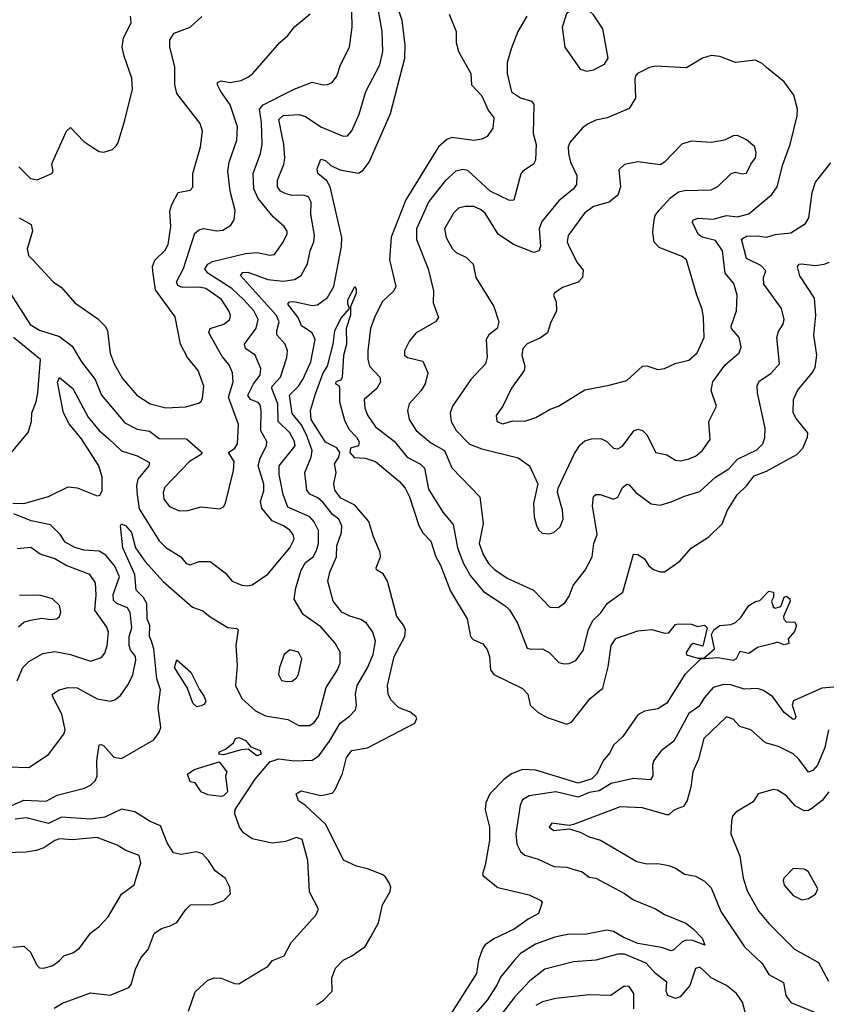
# Model space of a CAD drawing. Extents: x 2133489 to 2292442, y 756223 to 916462.
# Tile 298 of 463: x 2195136 to 2198775, y 881736 to 886178. Entities that reach past the tile are written whole.
import ezdxf

# ---------------------------------------------------------------- set-up
doc = ezdxf.new("R2010")
doc.units = 0

msp = doc.modelspace()

# ---------------------------------------------------------------- linework, layer by layer
at = {"layer": '0CON20XD'}
for points in [[(2195095, 882631.3), (2195155, 882656.3), (2195255, 882653.2), (2195305, 882679.4), (2195428.2, 882711.8), (2195455, 882724.5), (2195476.5, 882745), (2195484.6, 882765), (2195484.1, 882835), (2195495, 882906), (2195505, 882908.6), (2195515, 882902.2), (2195560.8, 882850.7), (2195595, 882844.7), (2195740.8, 882929.2), (2195765.5, 882964.5), (2195772.2, 882985), (2195760.4, 883075), (2195770.7, 883155), (2195753.8, 883205), (2195740.5, 883340.5), (2195731.1, 883375), (2195721.9, 883395), (2195723.3, 883445), (2195710.2, 883475), (2195709.7, 883545), (2195695, 883571.6), (2195661.4, 883605), (2195655.2, 883675), (2195600.6, 883795), (2195590.6, 883895), (2195595, 883903.8), (2195615, 883895.4), (2195640.6, 883865), (2195657.5, 883795), (2195700.8, 883735), (2195782.9, 883642.9), (2195915, 883527.1), (2195961.5, 883511.5), (2195995, 883484.3), (2196075, 883435.7), (2196115, 883431.4), (2196121.4, 883425), (2196111.1, 883355), (2196116.2, 883265), (2196110, 883175), (2196138.5, 883115), (2196199.7, 883059.7), (2196245, 883037.5), (2196345, 883020.9), (2196394.6, 882994.6), (2196445, 882993.8), (2196465, 883007.5), (2196483.9, 883035), (2196518.2, 883165), (2196569.3, 883245), (2196581.3, 883275), (2196581.1, 883325), (2196559.6, 883365), (2196495, 883438.9), (2196415, 883494.6), (2196374.6, 883564.6), (2196381.3, 883615), (2196406.1, 883695), (2196425, 883728.9), (2196459.6, 883755), (2196475, 883782.9), (2196484.3, 883815), (2196484.2, 883874.3), (2196465, 883912.5), (2196445.5, 883935.5), (2196345, 883978.5), (2196325, 884035.7), (2196306.8, 884126.8), (2196306.9, 884165), (2196378.4, 884255), (2196375.2, 884275), (2196355, 884314), (2196302.5, 884365), (2196300, 884445), (2196273.3, 884515), (2196275.3, 884525), (2196312.2, 884565), (2196341.3, 884655), (2196344, 884685), (2196333.2, 884715), (2196296.1, 884756.1), (2196295.2, 884775), (2196306.1, 884815), (2196294.3, 884844.3), (2196131.8, 885025), (2196142.9, 885037.1), (2196165, 885038.6), (2196255, 885006.5), (2196325, 884998.9), (2196375, 885006.8), (2196405, 885023.5), (2196433.7, 885076.3), (2196446.8, 885135), (2196463.5, 885176.5), (2196465.3, 885205), (2196448.9, 885301.1), (2196451.1, 885355), (2196438.5, 885378.5), (2196416.1, 885386.1), (2196365.8, 885385.8), (2196333.6, 885393.6), (2196313.1, 885405), (2196298.9, 885425), (2196298.9, 885455), (2196327.7, 885525), (2196332.5, 885555), (2196327.5, 885615), (2196305, 885728), (2196325, 885746.4), (2196395, 885751.3), (2196425, 885742.1), (2196495, 885695.4), (2196595, 885652.9), (2196615, 885654.3), (2196635, 885677.5), (2196667.9, 885752.1), (2196697.2, 885855), (2196760.9, 885975), (2196774.1, 886035), (2196771.6, 886125), (2196737.9, 886315)], [(2196533.9, 882923.9), (2196581.8, 883005), (2196624.3, 883035.7), (2196650.9, 883065), (2196655.4, 883085), (2196651.1, 883135), (2196658.2, 883175), (2196705, 883254.4), (2196730.7, 883315), (2196740.8, 883375), (2196728.9, 883415), (2196700, 883455), (2196675, 883472.2), (2196625, 883486.5), (2196589.2, 883505), (2196550, 883555), (2196526.7, 883645), (2196534.8, 883685), (2196565.3, 883755), (2196566.6, 883805), (2196587.1, 883865), (2196589, 883895), (2196575, 883924.6), (2196546.5, 883946.5), (2196505, 884000.8), (2196480.8, 884020.8), (2196445, 884038.2), (2196431.3, 884055), (2196422.5, 884135), (2196451.2, 884205), (2196455.7, 884234.3), (2196430, 884305), (2196405, 884351.4), (2196365, 884400.9), (2196352.6, 884485), (2196393.7, 884525), (2196413, 884555), (2196449.1, 884635), (2196468.4, 884735), (2196454.6, 884765), (2196407.4, 884797.4), (2196392.1, 884835), (2196345.5, 884895), (2196352.5, 884905), (2196372.7, 884907.3), (2196455, 884889.2), (2196478.8, 884891.2), (2196525, 884925.5), (2196553.1, 884975), (2196588.1, 885155), (2196588.7, 885195), (2196536.1, 885425), (2196521.3, 885451.3), (2196480.9, 885485), (2196477.3, 885505), (2196495, 885548.6), (2196515, 885543.1), (2196540, 885520), (2196580.6, 885500.6), (2196665, 885486.2), (2196685, 885499.1), (2196712.9, 885535), (2196809.4, 885755), (2196873.9, 886005), (2196875.2, 886065), (2196861.3, 886175), (2196805.2, 886345)], [(2197695, 885946.2), (2197725, 885952.7), (2197775, 885978), (2197790.8, 886005), (2197767.3, 886137.3), (2197725, 886200), (2197708, 886215), (2197665, 886226.2), (2197625, 886223.8), (2197602.5, 886205), (2197583.3, 886145), (2197595.5, 886055), (2197664.7, 885954.7), (2197695, 885946.2)], [(2195095, 884940), (2195183.5, 884803.5), (2195225, 884777.7), (2195315, 884748.4), (2195371.9, 884705), (2195414.8, 884634.8), (2195475.5, 884555.5), (2195504.7, 884485), (2195610.1, 884360.1), (2195665, 884330.3), (2195722.1, 884322.1), (2195765, 884288.4), (2195887.6, 884287.6), (2195951.5, 884231.5), (2195959.2, 884225), (2195950.8, 884215), (2195901.5, 884185), (2195791.2, 884068.8), (2195782.5, 884045), (2195785.4, 884015), (2195811.7, 883981.7), (2195855, 883963.1), (2195895, 883964.6), (2195955, 883980.5), (2196038.1, 883971.9), (2196055, 883981.2), (2196065, 883997.5), (2196099.7, 884145), (2196103.3, 884185), (2196077.1, 884225), (2196106.2, 884245), (2196118.2, 884265), (2196122.2, 884352.2), (2196078.2, 884475), (2196098.6, 884545), (2196096.6, 884585), (2196080.6, 884620.6), (2196049.5, 884659.5), (2195988.5, 884765), (2195995.7, 884785), (2196057.1, 884805), (2196084, 884826), (2196086.6, 884845), (2196079.8, 884865), (2196046.1, 884916.1), (2195975, 884965.2), (2195945, 884971.9), (2195870.7, 884970.7), (2195849.7, 884979.7), (2195843.8, 884995), (2195874.5, 885055.5), (2195925.5, 885215), (2195945, 885230.8), (2195965, 885236.1), (2196025, 885225.4), (2196051.7, 885228.3), (2196088.5, 885251.5), (2196103.6, 885275), (2196107.4, 885317.4), (2196085.3, 885405), (2196074.7, 885494.7), (2196081.3, 885535), (2196114.7, 885635.3), (2196118, 885695), (2196085.9, 885795), (2196042.5, 885855), (2196027.5, 885885), (2196028.6, 885895), (2196045, 885902.5), (2196085, 885895.5), (2196135.4, 885904.6), (2196165, 885918.9), (2196186.9, 885935), (2196309.2, 886075), (2196345, 886107.1), (2196375, 886145.8), (2196445.8, 886205)], [(2195131.9, 885515), (2195185, 885462.2), (2195215, 885455.6), (2195280, 885485), (2195286.7, 885495), (2195280, 885525), (2195283.8, 885535), (2195346.7, 885675), (2195365, 885692.5), (2195425, 885628.8), (2195465, 885601.2), (2195495, 885583.8), (2195515, 885580), (2195555, 885593.3), (2195570.5, 885609.5), (2195580, 885625), (2195609.4, 885725), (2195644, 885865), (2195642, 885915), (2195606.4, 886013.6), (2195597.5, 886055), (2195604.1, 886095.9), (2195639.4, 886165), (2195635.7, 886195)], [(2195132.9, 885285), (2195187.8, 885255), (2195193.3, 885225), (2195170, 885145), (2195175.6, 885115), (2195195, 885094.3), (2195286.4, 884996.4), (2195325, 884970), (2195385, 884900.6), (2195488.3, 884828.3), (2195523.5, 884793.5), (2195532.3, 884775), (2195543.6, 884673.6), (2195561.5, 884625), (2195599.3, 884559.3), (2195664.2, 884484.2), (2195724.7, 884444.7), (2195795, 884427.5), (2195885, 884431.5), (2195942.4, 884447.6), (2195954.4, 884455.6), (2195959.8, 884470.2), (2195966.4, 884525), (2195940.4, 884595), (2195892.5, 884655), (2195860.9, 884715), (2195837.2, 884837.2), (2195749, 884959), (2195736.5, 885043.5), (2195735.3, 885065), (2195745, 885092.9), (2195791.9, 885138.1), (2195805, 885163.8), (2195817.6, 885245), (2195812.7, 885315), (2195822.5, 885345), (2195851.1, 885398.9), (2195905, 885410), (2195917, 885423), (2195917.5, 885485), (2195951.5, 885605), (2195960.9, 885675), (2195949.5, 885709.5), (2195845.4, 885845), (2195836.4, 885886.4), (2195835.3, 885965.3), (2195813.8, 886055), (2195812.9, 886087.1), (2195832.8, 886117.2), (2195905, 886144.3), (2195956.8, 886193.2)], [(2196237.3, 884082.7), (2196211.5, 884165), (2196220.6, 884199.4), (2196250, 884255), (2196251.5, 884275), (2196223.1, 884323.1), (2196225.2, 884415), (2196220.5, 884440.5), (2196211.1, 884451.1), (2196177.5, 884465), (2196165.4, 884485), (2196190.2, 884535), (2196220.8, 884575), (2196224.3, 884604.3), (2196198.2, 884665), (2196154.6, 884695), (2196150, 884715), (2196203.1, 884786.9), (2196211.1, 884825), (2196191.4, 884865), (2196147.3, 884915), (2196092.4, 884965), (2195984.1, 885035), (2195971.8, 885055), (2195983.9, 885075), (2196005, 885087.9), (2196155, 885124.1), (2196207.3, 885127.3), (2196265, 885115.6), (2196285, 885119.2), (2196325, 885174), (2196342.5, 885212.5), (2196342.2, 885225), (2196328.9, 885245), (2196278.7, 885288.7), (2196212.1, 885372.1), (2196191.6, 885415), (2196189, 885485), (2196222.1, 885575), (2196229.8, 885615), (2196226.1, 885715), (2196217.3, 885775), (2196234.4, 885795), (2196374, 885865), (2196455, 885896.2), (2196505, 885884.4), (2196525, 885885.8), (2196545.5, 885894.5), (2196566.3, 885923.7), (2196582.5, 885975), (2196624.4, 886055), (2196635.4, 886144.6), (2196634.1, 886215)], [(2197073.3, 886203.3), (2197105.3, 886125), (2197104.7, 886075), (2197116.1, 886035), (2197170.6, 885935), (2197174.8, 885884.8), (2197220.9, 885835), (2197249.7, 885769.7), (2197275.4, 885735.4), (2197271.2, 885688.8), (2197245, 885651.4), (2197221.3, 885638.7), (2197185, 885633.6), (2197085, 885647.2), (2197062.7, 885637.3), (2197024.7, 885605), (2196877.3, 885365), (2196812.3, 885197.7), (2196803.8, 885095), (2196833.4, 884975), (2196823.1, 884955), (2196771.1, 884905), (2196736.2, 884835), (2196719.2, 884785), (2196706.4, 884685), (2196706.5, 884646.5), (2196713.9, 884615), (2196760.8, 884565), (2196764, 884545), (2196747.5, 884515), (2196690.4, 884465), (2196692.2, 884425), (2196704.5, 884394.5), (2196741.4, 884341.4), (2196825, 884276.4), (2196884.5, 884205), (2196943.6, 884173.6), (2196961.6, 884155), (2196980.9, 884060.9), (2197045, 883956.4), (2197091.5, 883901.5), (2197111.7, 883795), (2197138.8, 883725), (2197169.3, 883669.3), (2197228.5, 883598.5), (2197324.5, 883535), (2197345.3, 883515.3), (2197381.8, 883455), (2197425, 883343.3), (2197445, 883338), (2197495, 883340), (2197525, 883323.1), (2197568.7, 883278.7), (2197592.1, 883272.1), (2197614.2, 883274.2), (2197645, 883287.1), (2197677.8, 883332.2), (2197702.2, 883427.8), (2197721.8, 883468.2), (2197757.7, 883502.3), (2197785.6, 883545), (2197856.9, 883595), (2197905, 883767.5), (2197925, 883765.5), (2197955, 883745.5), (2197974.7, 883714.7), (2197995, 883698.2), (2198025, 883686.7), (2198045, 883687.1), (2198114.4, 883735.6), (2198165.4, 883794.6), (2198245.4, 883844.6), (2198305, 883903.8), (2198329.2, 883965), (2198373.3, 884035), (2198415.3, 884075), (2198449.8, 884120.2), (2198505, 884141.6), (2198642.7, 884217.3), (2198669.5, 884245), (2198690.8, 884295), (2198691.4, 884315), (2198639.3, 884379.3), (2198625.6, 884405), (2198627.3, 884465), (2198644.6, 884505), (2198711.8, 884585), (2198725, 884608.8), (2198731.6, 884665), (2198718.6, 884755), (2198728.5, 884845), (2198722.5, 884922.5), (2198655, 885023.1), (2198645.4, 885064.6), (2198652.9, 885075), (2198663.2, 885076.8), (2198725, 885070), (2198765, 885074.7), (2198788.9, 885085)], [(2197424.2, 886195), (2197384, 886125), (2197352.8, 886047.2), (2197335.4, 885985), (2197334.5, 885935), (2197355, 885853.5), (2197395, 885825.5), (2197445, 885810.8), (2197455, 885797.5), (2197452.5, 885665), (2197465.5, 885615.5), (2197462.9, 885545), (2197453.2, 885526.8), (2197405.7, 885495), (2197397.3, 885482.7), (2197365, 885364.3), (2197345, 885362.1), (2197258.8, 885405), (2197157.7, 885497.7), (2197135, 885503.1), (2197104.2, 885495), (2197055, 885450.9), (2196981.4, 885358.6), (2196926.3, 885235), (2196926.4, 885186.4), (2196978.2, 885055), (2197002.3, 884955), (2197001.2, 884901.2), (2197025.7, 884835), (2197011.4, 884815), (2196924.4, 884765), (2196895, 884728.8), (2196872, 884685), (2196872.5, 884665), (2196885, 884654), (2196955, 884637.5), (2196976.7, 884585), (2196965.5, 884535), (2196947.3, 884505), (2196893.6, 884445), (2196886.2, 884415), (2196893.6, 884375), (2196924.6, 884325), (2196990.8, 884269.2), (2197052.5, 884235), (2197085, 884156.7), (2197211.5, 884025), (2197226.5, 883905), (2197208.2, 883815), (2197226.7, 883765), (2197250.4, 883725), (2197277.3, 883697.3), (2197335, 883659.1), (2197454.6, 883604.6), (2197527.7, 883527.7), (2197565, 883526), (2197595, 883547.5), (2197615, 883578), (2197633.6, 883625), (2197687.8, 883695), (2197718.5, 883755), (2197726.9, 883815), (2197741.9, 883855), (2197720.7, 883985), (2197725, 884027.5), (2197735, 884035.6), (2197755, 884035.5), (2197815.4, 884014.6), (2197835, 884024.3), (2197845.3, 884045), (2197855, 884068.2), (2197875, 884082.3), (2197885, 884079.5), (2197915, 884044.5), (2197985, 883994.4), (2198025, 883988.1), (2198075, 884003.1), (2198135, 884029.3), (2198205, 884049.1), (2198275, 884114.5), (2198335, 884152.7), (2198374.4, 884195), (2198462, 884238), (2198488.2, 884265), (2198498, 884292), (2198499.7, 884335), (2198464.5, 884495.5), (2198463.8, 884526.2), (2198472.4, 884547.6), (2198525, 884581.5), (2198563.3, 884625), (2198551.8, 884745), (2198558.9, 884771.1), (2198581.1, 884805), (2198584.4, 884825), (2198572.7, 884875), (2198492.8, 884985), (2198491.1, 885015), (2198501.9, 885045), (2198478.9, 885068.9)], [(2197525, 883858.6), (2197545, 883864.3), (2197575, 883890.8), (2197587.9, 883925), (2197585.3, 883965.3), (2197561.9, 884045), (2197565.7, 884065), (2197638.2, 884221.8), (2197665, 884260.9), (2197685, 884278.9), (2197715, 884288), (2197758.1, 884288.1), (2197785, 884275.6), (2197815, 884245.8), (2197835, 884242.9), (2197855, 884254.3), (2197906.7, 884323.3), (2197925, 884330.8), (2197945, 884324.7), (2197965.6, 884305.6), (2198005.7, 884225.7), (2198055, 884214.4), (2198095, 884190.5), (2198115, 884187.9), (2198151.2, 884195), (2198185, 884209.5), (2198215, 884232.5), (2198250.5, 884285), (2198244.5, 884365.5), (2198280, 884435), (2198255.6, 884505), (2198262.7, 884545), (2198318.2, 884621.8), (2198381.5, 884675), (2198390.6, 884700.6), (2198381.5, 884745), (2198347.5, 884785), (2198345.5, 884795), (2198370.5, 884865), (2198372.9, 884935), (2198357.7, 884987.7), (2198318.6, 885035), (2198306.3, 885135), (2198275, 885181.8), (2198215, 885197.4), (2198198.6, 885208.6), (2198169.1, 885265), (2198175.7, 885275), (2198197, 885283), (2198265, 885279), (2198325, 885294.8), (2198375, 885288.2), (2198425, 885303.1), (2198529.9, 885390.1), (2198552.7, 885425), (2198579.1, 885525), (2198611.8, 885615), (2198643.1, 885745), (2198644.4, 885775), (2198627.9, 885837.9), (2198585, 885897.5), (2198505, 885962), (2198485, 885981.4), (2198455, 885995.7), (2198365, 885985.6), (2198295, 886012.9), (2198255, 886016.9), (2198216, 886005), (2198145, 885961.1), (2198005, 885969.2), (2197977, 885963), (2197923.3, 885935), (2197914, 885925), (2197911.2, 885908.8), (2197914.2, 885825), (2197885, 885778), (2197786, 885735), (2197735, 885725.3), (2197700.9, 885709.1), (2197675, 885691.1), (2197617.7, 885625), (2197610.9, 885605), (2197611.4, 885575), (2197621.2, 885535), (2197650, 885475), (2197648.5, 885435), (2197635, 885415.6), (2197568.9, 885361.1), (2197492, 885268), (2197480, 885235), (2197485.3, 885155), (2197478.1, 885135), (2197455, 885128.2), (2197413.9, 885143.9), (2197364.2, 885164.2), (2197295, 885211.4), (2197235.2, 885305.2), (2197215, 885322.2), (2197185, 885335.3), (2197145, 885336.2), (2197115, 885328.2), (2197092.5, 885305), (2197052.3, 885235), (2197059.7, 885195), (2197086.4, 885146.4), (2197105, 885127.8), (2197151.4, 885105), (2197181.1, 885075), (2197194.4, 885015), (2197274.4, 884885), (2197296.9, 884815), (2197290, 884785), (2197253, 884757), (2197239.7, 884735), (2197244.4, 884655.6), (2197236.7, 884625), (2197170.6, 884555), (2197087.8, 884435), (2197077.5, 884405), (2197082.3, 884365), (2197104.6, 884325), (2197165, 884262.8), (2197221.5, 884241.5), (2197385, 884201.1), (2197436, 884165), (2197474.2, 884085), (2197453.6, 883995), (2197457.3, 883935), (2197467, 883897), (2197476.4, 883876.4), (2197492.4, 883862.4), (2197525, 883858.6)], [(2197315, 884354.5), (2197361.2, 884368.8), (2197415, 884366.9), (2197465, 884383.1), (2197528.7, 884421.3), (2197566.2, 884435), (2197685, 884507.8), (2197795, 884528.8), (2197875, 884551.1), (2197945, 884615.8), (2197965, 884616), (2198015, 884600.8), (2198045, 884604.3), (2198093.3, 884626.7), (2198155, 884642.7), (2198191.8, 884675), (2198223.8, 884745), (2198221.6, 884835), (2198215, 884872), (2198190.4, 884935), (2198145, 885094.2), (2198125, 885110.6), (2198020.2, 885150.2), (2197999.1, 885175), (2197992.2, 885217.8), (2197996.2, 885265), (2198003.5, 885295), (2198021.3, 885318.7), (2198073.7, 885376.3), (2198108, 885402), (2198135, 885407.8), (2198255, 885411.4), (2198285, 885425.8), (2198345.5, 885484.5), (2198365, 885490.8), (2198395, 885483.1), (2198414.4, 885485.6), (2198433.8, 885526.2), (2198455.6, 885555), (2198457.9, 885577.9), (2198452, 885605), (2198415, 885635.7), (2198375, 885655.7), (2198355, 885654.2), (2198315, 885634.3), (2198255, 885624.4), (2198165, 885630.8), (2198123.6, 885616.4), (2198045, 885536.2), (2198025, 885523.8), (2197925, 885537.3), (2197865, 885525.6), (2197838.3, 885501.7), (2197846.4, 885425), (2197833.8, 885386.2), (2197795, 885355.6), (2197725, 885335.9), (2197683.9, 885306.1), (2197610.9, 885205), (2197606.3, 885176.3), (2197611.3, 885161.3), (2197648.9, 885085), (2197677.8, 885047.8), (2197674.4, 885015), (2197656.1, 884993.9), (2197585, 884970.5), (2197548.8, 884945), (2197543.8, 884935), (2197555.5, 884905.5), (2197557.8, 884865), (2197530.1, 884809.9), (2197516.5, 884765), (2197485, 884743.1), (2197425, 884716), (2197406.1, 884695), (2197401.8, 884665), (2197415.4, 884615), (2197411.5, 884595), (2197355, 884516.2), (2197315.8, 884435), (2197285, 884392.5), (2197289.2, 884365), (2197315, 884354.5)], [(2198478.9, 885068.9), (2198415, 885101.5), (2198391.7, 885188.3), (2198415, 885201.1), (2198465, 885203.8), (2198505, 885196.7), (2198545, 885209.2), (2198615, 885217.3), (2198681.1, 885258.9), (2198695.6, 885285), (2198711.5, 885398.5), (2198726.9, 885445), (2198795, 885532.5)], [(2196475, 881732.9), (2196506.7, 881755), (2196546, 881795), (2196543.6, 881855), (2196560.9, 881899.1), (2196595.3, 881934.7), (2196635, 881954.5), (2196693.9, 881996.1), (2196720.3, 882039.7), (2196755, 882104), (2196772.8, 882185), (2196807.3, 882245), (2196810.6, 882265), (2196803.4, 882283.4), (2196785, 882312), (2196771.7, 882321.7), (2196705, 882347.8), (2196655, 882358.6), (2196596.7, 882386.7), (2196517.5, 882547.5), (2196425, 882633.3), (2196394, 882654), (2196383.3, 882685), (2196405, 882699.2), (2196495, 882677.9), (2196545, 882688.1), (2196557.3, 882702.7), (2196592.3, 882777.7), (2196610.3, 882849.7), (2196635, 882881.5), (2196705, 882893.5), (2196918.8, 883005), (2196928, 883025), (2196923.8, 883035), (2196896.2, 883055), (2196866.4, 883066.4), (2196845.5, 883075.5), (2196810.2, 883110.2), (2196798.9, 883135), (2196794.6, 883175), (2196825.3, 883305), (2196872.8, 883395), (2196876, 883425), (2196867.1, 883447.1), (2196837, 883485), (2196795.3, 883645.3), (2196775, 883677.5), (2196746.1, 883696.1), (2196744, 883705), (2196763.3, 883755), (2196762.7, 883775), (2196731.3, 883845), (2196710.9, 883915), (2196647.5, 883987.5), (2196585, 884020), (2196557.5, 884055), (2196553.8, 884085), (2196563.5, 884135), (2196556.5, 884175), (2196576, 884205), (2196580, 884225), (2196566.7, 884246.7), (2196515, 884272.3), (2196450.6, 884375), (2196447.9, 884415), (2196469.8, 884490.2), (2196504.7, 884585), (2196524.6, 884615.4), (2196550.7, 884715), (2196556.9, 884775), (2196585, 884830.8), (2196623.3, 884875), (2196615.7, 884895.7), (2196616.4, 884915), (2196647.5, 884975), (2196653.8, 884963.8), (2196653.1, 884945), (2196627.7, 884882.3), (2196627.9, 884845), (2196608.5, 884785), (2196610.6, 884715), (2196597.4, 884662.6), (2196591.2, 884565), (2196585, 884552.5), (2196562.5, 884545), (2196560, 884535), (2196575, 884527.5), (2196578.6, 884518.6), (2196578.2, 884455), (2196601.2, 884371.2), (2196621.3, 884331.3), (2196655, 884295.5), (2196666.7, 884273.3), (2196664.3, 884255.7), (2196628.9, 884245), (2196626, 884225), (2196645, 884203.5), (2196695, 884200.8), (2196740.8, 884185), (2196849.2, 884095), (2196874.3, 884065), (2196893.8, 884025), (2196936.5, 883896.5), (2196953.9, 883863.9), (2196991.1, 883825), (2197012.9, 883755), (2197035, 883717.5), (2197079.8, 883599.8), (2197154.5, 883475), (2197170, 883395), (2197182.2, 883382.2), (2197225, 883362.5), (2197245, 883336.2), (2197255.4, 883305.4), (2197259.7, 883245), (2197274.4, 883224.4), (2197405, 883160.4), (2197428.4, 883135), (2197438.2, 883085), (2197475, 883052.9), (2197515, 883030.4), (2197605, 883000), (2197625, 883008.6), (2197708.9, 883115), (2197767.1, 883162.9), (2197791.3, 883258.7), (2197803.9, 883355), (2197825, 883387.1), (2197925, 883421.5), (2197987.2, 883427.2), (2198045, 883411.1), (2198065, 883412.5), (2198095, 883450), (2198107, 883453), (2198165, 883450.8), (2198195, 883441.2), (2198225, 883446.7), (2198237.5, 883435), (2198217.7, 883352.3), (2198175, 883364), (2198163.1, 883356.9), (2198143, 883323), (2198145, 883312.5), (2198195, 883297.5), (2198222.5, 883297.5), (2198270.5, 883339.5), (2198257.5, 883405), (2198267.5, 883425), (2198295, 883445.7), (2198345, 883449.2), (2198365, 883458), (2198388.7, 883481.3), (2198426.2, 883535), (2198455, 883553.3), (2198475, 883557.5), (2198515, 883600), (2198537.5, 883595), (2198537, 883573), (2198527.5, 883555), (2198535, 883530), (2198543.6, 883523.6), (2198569.5, 883530.5), (2198585, 883572.5), (2198595, 883576.7), (2198610, 883565), (2198612.5, 883555), (2198582.5, 883485), (2198583.6, 883473.6), (2198595, 883460), (2198631.7, 883461.7), (2198641.2, 883445), (2198632.3, 883417.7), (2198603.3, 883385), (2198606.4, 883363.6), (2198585, 883357.5), (2198555, 883370), (2198536.1, 883363.9), (2198464.3, 883345.7), (2198425, 883319.2), (2198385, 883327.5), (2198368.6, 883295), (2198355, 883287.5), (2198285, 883299.5), (2198207.5, 883292.5), (2198136.2, 883223.8), (2198055, 883094.3), (2198015, 883068.5), (2197955, 883058.5), (2197925, 883042.2), (2197856.5, 882945), (2197815.4, 882904.6), (2197798.9, 882871.1), (2197770.7, 882839.3), (2197738.4, 882775), (2197717.3, 882752.7), (2197655, 882734.4), (2197465, 882791.8), (2197405, 882794.7), (2197355, 882775.4), (2197319.5, 882750.5), (2197257.5, 882685), (2197238.8, 882645), (2197235.9, 882614.1), (2197255.3, 882535.3), (2197255.3, 882475), (2197236.6, 882363.4), (2197223.8, 882325), (2197226.2, 882315), (2197293.3, 882263.3), (2197435, 882230.5), (2197487.5, 882205), (2197492.5, 882195), (2197476.7, 882145), (2197429.2, 882120.8), (2197366.5, 882075), (2197275, 882031.2), (2197236.4, 882003.6), (2197223.1, 881986.9), (2197205.3, 881935), (2197197.2, 881875), (2197063.2, 881665)], [(2195090, 884215), (2195174.6, 884315.4), (2195189.6, 884365), (2195190.4, 884405), (2195210.3, 884455), (2195218.3, 884495), (2195230, 884645), (2195107.3, 884745)], [(2195105, 883996.3), (2195155, 883994.8), (2195265, 884026.7), (2195355, 884071.4), (2195394.4, 884065.6), (2195485, 884029.4), (2195496.8, 884033.2), (2195507.7, 884052.3), (2195508.5, 884115), (2195493, 884165), (2195415, 884287.3), (2195358.9, 884355), (2195333.8, 884405), (2195306.6, 884543.4), (2195315, 884564.2), (2195375.9, 884515), (2195445.3, 884385), (2195494.8, 884324.8), (2195537.9, 884287.9), (2195595, 884232.7), (2195665, 884210), (2195720.9, 884180.9), (2195719.1, 884165), (2195668.7, 884105), (2195662.4, 884075), (2195665.3, 884035.3), (2195675, 883971.4), (2195765, 883826.5), (2195795, 883797.5), (2195862.5, 883755), (2195886.2, 883725), (2195905, 883719.4), (2195945, 883733.8), (2195995, 883733.6), (2196062.4, 883682.4), (2196095, 883645.8), (2196137.6, 883627.6), (2196165, 883623.5), (2196185, 883628.1), (2196255, 883676.9), (2196355, 883795.5), (2196373.5, 883835), (2196370.3, 883855), (2196354.7, 883875), (2196326.2, 883895), (2196275, 883916.8), (2196228.2, 883975), (2196221.8, 884005), (2196237.1, 884052.9), (2196237.3, 884082.7)], [(2195085, 882806.9), (2195176.3, 882803.7), (2195265, 882862.5), (2195335.5, 882954.5), (2195341.1, 882975), (2195325.5, 883044.5), (2195283.6, 883126.4), (2195284.1, 883135.9), (2195313.3, 883155), (2195354.7, 883165.3), (2195395, 883163.5), (2195485, 883113.5), (2195545.7, 883104.3), (2195565, 883109.2), (2195590.7, 883129.3), (2195625, 883178.6), (2195646.8, 883223.2), (2195659.2, 883289.2), (2195657.5, 883305), (2195636.3, 883335), (2195630.4, 883355), (2195629.3, 883395), (2195642.4, 883435), (2195634.3, 883504.3), (2195622.7, 883525), (2195573.6, 883545), (2195558.3, 883558.3), (2195557.4, 883585), (2195585.3, 883665), (2195565, 883713.3), (2195525, 883762.4), (2195495, 883780.3), (2195425, 883785.3), (2195385, 883797.3), (2195341.3, 883821.3), (2195318.9, 883855), (2195275, 883899.3), (2195187.9, 883917.9), (2195109.4, 883949.4)], [(2195123.8, 883195), (2195149.6, 883255), (2195177.3, 883282.7), (2195240.5, 883319.5), (2195295, 883328.4), (2195365, 883313.8), (2195455, 883283.6), (2195505, 883301.4), (2195519.5, 883320.5), (2195530.9, 883355), (2195535.8, 883415), (2195528.2, 883438.2), (2195474.7, 883515), (2195481.4, 883581.4), (2195478.3, 883638.3), (2195452.2, 883675), (2195345, 883715.7), (2195295, 883745.7), (2195227.5, 883767.5), (2195186.6, 883796.6), (2195125, 883790.4)], [(2195130.5, 883439.5), (2195155, 883459.4), (2195185, 883468.9), (2195235, 883478.5), (2195275, 883472.3), (2195303.3, 883475), (2195314.6, 883485.4), (2195321.5, 883505), (2195316, 883536), (2195283.8, 883565), (2195225, 883582), (2195135, 883580.8)], [(2196342, 883192), (2196365, 883194.4), (2196385, 883209.2), (2196394.4, 883225), (2196408.1, 883295), (2196393.8, 883325), (2196355, 883335.8), (2196329.2, 883315), (2196308.1, 883255), (2196303.4, 883223.4), (2196317.6, 883197.6), (2196342, 883192)], [(2195935, 883077.5), (2195916.2, 883095), (2195892.2, 883162.2), (2195833.8, 883255), (2195845, 883290), (2195907.5, 883235), (2195946.5, 883156.5), (2195968.6, 883125), (2195976.2, 883103.8), (2195969.3, 883090.7), (2195955, 883082.5), (2195935, 883077.5)], [(2198876.5, 883173.5), (2198755, 883162.7), (2198627.5, 883105), (2198620.8, 883085), (2198637.5, 883035), (2198635, 883023.8), (2198625, 883021.4), (2198585, 883052.2), (2198533.6, 883123.6), (2198492, 883152), (2198465, 883160.8), (2198405, 883157.3), (2198345, 883177.7), (2198310.5, 883179.5), (2198265, 883165.5), (2198225, 883120), (2198199.9, 883080.1), (2198155, 883048), (2198086.4, 882923.6), (2198030, 882880), (2197995.6, 882835), (2197990.5, 882815), (2197992.6, 882767.4), (2197981.5, 882748.5), (2197905, 882754.1), (2197805, 882732.7), (2197750.3, 882699.7), (2197705, 882691.3), (2197655, 882670), (2197555, 882694.8), (2197435, 882676.2), (2197405, 882658.6), (2197393.1, 882635), (2197373.7, 882505), (2197378.4, 882458.4), (2197394.7, 882424.7), (2197415, 882409.1), (2197475, 882391.3), (2197545, 882357.5), (2197605, 882354.4), (2197627.6, 882347.6), (2197673, 882333), (2197705, 882310), (2197735, 882304.4), (2197865, 882235.4), (2197905, 882207.7), (2198005, 882167.3), (2198045, 882140.9), (2198141.6, 882101.6), (2198175, 882076.5), (2198214.4, 882035), (2198227.3, 882002.7), (2198173.2, 882023.2), (2198145, 882025.3), (2198125, 882017.3), (2198087.7, 881982.3), (2198075, 881977.6), (2198031.8, 881991.8), (2197925, 882010.4), (2197858.3, 882038.3), (2197815, 882064.5), (2197785, 882069.8), (2197685, 882050.4), (2197615, 882052.7), (2197550.8, 882039.2), (2197463.4, 882006.6), (2197395.5, 881965), (2197366.7, 881933.2), (2197305, 881858.9), (2197290, 881825), (2197244.8, 881755.2), (2197193.3, 881696.7)], [(2198785, 882973.8), (2198769.1, 882895), (2198734.6, 882815), (2198715, 882791.2), (2198695, 882782.7), (2198651.8, 882841.8), (2198625, 882865.4), (2198559.6, 882899.6), (2198500, 882915), (2198435, 882974.2), (2198385, 882990), (2198355, 883023.1), (2198325, 883032.9), (2198222.5, 882935), (2198198.2, 882841.8), (2198172.5, 882785), (2198163.9, 882715), (2198146.8, 882655), (2198131.2, 882628.8), (2198105, 882619.7), (2198085, 882610.8), (2198065, 882590.6), (2198055, 882590.5), (2197945, 882622.7), (2197845, 882627.2), (2197635, 882547.5), (2197615, 882542.5), (2197536.4, 882553.6), (2197524, 882535), (2197545, 882520), (2197615, 882527.5), (2197665, 882513.1), (2197705, 882491.5), (2197756.8, 882476.8), (2197920.5, 882380.5), (2197965, 882369.6), (2198015, 882370.9), (2198065, 882361.9), (2198098.3, 882348.3), (2198135, 882322.9), (2198185, 882314.2), (2198225, 882291.4), (2198255, 882260.8), (2198298.5, 882155), (2198405.6, 881995), (2198485, 881920.6), (2198515, 881870.5), (2198581.4, 881835), (2198593.1, 881775), (2198615, 881743.6), (2198784.3, 881675)], [(2196205, 882856.7), (2196166.7, 882886.7), (2196135, 882884), (2196055, 882861.2), (2196033.8, 882865), (2196037.5, 882875), (2196063.6, 882886.4), (2196100, 882915), (2196110, 882935), (2196125, 882940), (2196155, 882925.7), (2196178.3, 882898.3), (2196220.5, 882880.5), (2196225, 882864), (2196205, 882856.7)], [(2195898.1, 881705), (2195927.4, 881792.6), (2195985, 881845.6), (2196015, 881855.6), (2196045, 881854.3), (2196105, 881830), (2196125, 881828), (2196228.3, 881891.7), (2196254.3, 881905.7), (2196275.9, 881934.1), (2196328.8, 881955), (2196360.8, 882015), (2196472, 882138), (2196484.2, 882165), (2196442.7, 882242.7), (2196436.1, 882385), (2196409.5, 882479.5), (2196385, 882487.9), (2196335, 882471.1), (2196275, 882462.5), (2196185, 882482.9), (2196145, 882509.2), (2196127.1, 882535), (2196106, 882595), (2196107.5, 882615), (2196198.5, 882751.5), (2196265, 882829.7), (2196305, 882844.1), (2196374.2, 882834.2), (2196455, 882837.7), (2196485, 882856.5), (2196533.9, 882923.9)], [(2196045, 882674.2), (2195985, 882681.4), (2195955, 882694), (2195927.5, 882735), (2195905, 882740), (2195892.5, 882775), (2195923.3, 882795), (2196035, 882830), (2196070, 882785), (2196063.8, 882765), (2196073.3, 882695), (2196055, 882676.2), (2196045, 882674.2)], [(2198786.7, 882695), (2198756.5, 882655), (2198710.2, 882619.8), (2198695, 882611.1), (2198675, 882609.5), (2198635, 882630.9), (2198595, 882676.9), (2198555, 882701.4), (2198535, 882705.8), (2198468, 882685), (2198445, 882650), (2198366.8, 882603.2), (2198352.5, 882585), (2198347.1, 882562.9), (2198344.6, 882504.6), (2198385.4, 882405), (2198400, 882305), (2198420, 882245), (2198470.8, 882155), (2198515, 882100.5), (2198632.2, 881985), (2198740, 881925), (2198785, 881840.8)], [(2195290.9, 881719.1), (2195328.7, 881741.3), (2195455, 881787.5), (2195543.4, 881776.6), (2195627.9, 881812.1), (2195638, 881825), (2195657.5, 881895), (2195682.5, 881945), (2195715, 881983.3), (2195742.5, 882055), (2195775, 882078.6), (2195815, 882090.6), (2195845, 882105.7), (2195885, 882164), (2195905.8, 882184.2), (2196005, 882185.7), (2196056.7, 882205), (2196086.7, 882235), (2196083.3, 882265), (2196065, 882303.3), (2196017.8, 882337.8), (2195988.1, 882385), (2195960, 882415), (2195934.1, 882424.1), (2195865, 882412.2), (2195830.1, 882420.1), (2195800.4, 882465), (2195770.9, 882540.9), (2195725, 882561.1), (2195654.8, 882604.8), (2195595, 882616), (2195519.3, 882580.7), (2195455, 882571.5), (2195325, 882580.1), (2195265, 882552.3), (2195165, 882577.5), (2195115, 882571.5)], [(2195105, 881994), (2195155, 881998), (2195185, 881971.2), (2195212, 881915), (2195225, 881900.8), (2195245, 881898.6), (2195285, 881911.1), (2195315, 881934.2), (2195334.2, 881955), (2195375, 881968.5), (2195405, 881990), (2195455, 882057.5), (2195495, 882087.5), (2195535, 882130.8), (2195595, 882232.9), (2195652.5, 882275), (2195682.7, 882375), (2195675, 882407.1), (2195615, 882429.4), (2195575, 882454.4), (2195485, 882488.2), (2195372.4, 882477.6), (2195315, 882482.3), (2195295, 882475.4), (2195245, 882441.8), (2195210.7, 882429.3), (2195165, 882422.7), (2194925, 882414.5)], [(2198665, 882206.7), (2198695, 882213.3), (2198726.4, 882233.6), (2198737, 882257), (2198693.3, 882335), (2198675, 882346), (2198625, 882348.8), (2198584, 882305), (2198580, 882295), (2198585, 882273.3), (2198625, 882226.7), (2198665, 882206.7)], [(2198230.6, 881880.6), (2198205, 881903.5), (2198185, 881898.1), (2198158.8, 881821.2), (2198115, 881770), (2198095, 881762.1), (2198060.5, 881775), (2198052.1, 881795), (2198055.3, 881835.3), (2198005, 881874.6), (2197962.2, 881922.2), (2197865, 881961.9), (2197835, 881961.8), (2197735, 881934.6), (2197635, 881927.8), (2197505.7, 881895), (2197438, 881842), (2197369.8, 881770.2), (2197245, 881607.1)], [(2198411.2, 881695), (2198397.2, 881745), (2198370, 881785), (2198325, 881820.3), (2198255.2, 881855.2), (2198230.6, 881880.6)], [(2197907.1, 881715), (2197906.5, 881785), (2197885, 881815.6), (2197862.6, 881817.4), (2197802.5, 881775), (2197705, 881778.7), (2197555, 881762), (2197495, 881746.6), (2197465, 881730.4)]]:
    msp.add_lwpolyline(points, dxfattribs=at)

doc.saveas('drawing.dxf')
